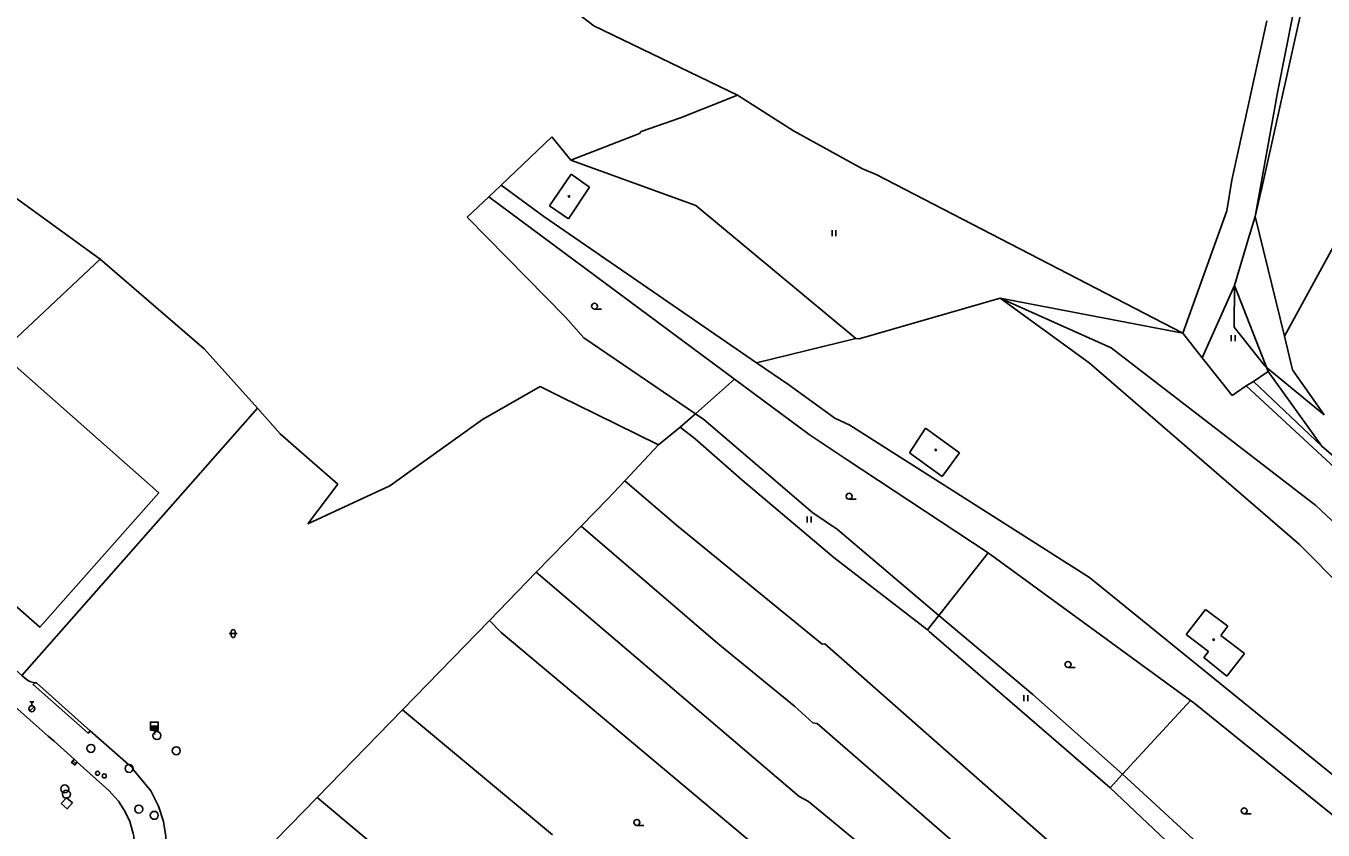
# Model space of a CAD drawing. Extents: x -598233 to -596890, y -1157848 to -1156431.
# Drawn here: x -597653.4 to -597490.8, y -1156642.2 to -1156541.3 of the extents above; entities that cross this region are included whole.
import ezdxf

# ---------------------------------------------------------------- set-up
doc = ezdxf.new("R2010")
doc.units = 0
for name, color, linetype in [('Level 10', 7, 'Continuous'), ('Level 11', 7, 'Continuous'), ('Level 26', 7, 'Continuous'), ('Level 27', 7, 'Continuous'), ('Level 28', 7, 'Continuous'), ('Level 36', 7, 'Continuous'), ('Level 39', 7, 'Continuous'), ('Level 51', 7, 'Continuous'), ('Level 52', 7, 'Continuous')]:
    doc.layers.add(name, color=color, linetype=linetype)

msp = doc.modelspace()

# ---------------------------------------------------------------- linework, layer by layer
at = {"layer": 'Level 10'}
for points in [[(-597652.34, -1156623.67), (-597652.82, -1156623.58), (-597653.11, -1156623.45), (-597653.4, -1156623.24), (-597653.95, -1156622.75), (-597660.4099, -1156617.02), (-597668.21, -1156610.05)], [(-597645.38, -1156629.71), (-597646.08, -1156629.09), (-597652.1, -1156623.67), (-597652.34, -1156623.67)], [(-597647.38, -1156633.25), (-597649.9099, -1156631.02), (-597650.65, -1156630.39), (-597655.1599, -1156626.38), (-597655.89, -1156625.69), (-597656.52, -1156625.17), (-597656.78, -1156625.53), (-597657.17, -1156625.18), (-597656.89, -1156624.83)], [(-597660.9699, -1156675.6599), (-597659.87, -1156674.51), (-597654.57, -1156668.93), (-597653.87, -1156668.2199), (-597645.32, -1156659.19), (-597639.1, -1156652.6599), (-597638.06, -1156651.52), (-597637.24, -1156650.31), (-597636.53, -1156648.7199), (-597636.1599, -1156646.98), (-597635.88, -1156644.93), (-597635.9099, -1156642.95), (-597636.2, -1156641.08), (-597636.8, -1156639.18), (-597637.79, -1156637.25), (-597639.98, -1156634.55), (-597640.14, -1156634.25), (-597640.33, -1156634.09), (-597640.57, -1156633.94), (-597645.38, -1156629.71)], [(-597643.69, -1156651.6599), (-597642.12, -1156650.07), (-597641.26, -1156648.93), (-597640.68, -1156647.9099), (-597640.18, -1156646.6), (-597639.92, -1156645.38), (-597639.84, -1156643.99), (-597639.93, -1156642.9099), (-597639.99, -1156642.6), (-597640.43, -1156641.09), (-597641.04, -1156639.78), (-597641.85, -1156638.52), (-597643.05, -1156637.18), (-597647, -1156633.63), (-597647.3, -1156633.99), (-597647.73, -1156633.68), (-597647.38, -1156633.25)]]:
    msp.add_lwpolyline(points, dxfattribs=at)
at = {"layer": 'Level 11'}
for points in [[(-597490.62, -1156590.05), (-597497.88, -1156584.09), (-597498.07, -1156583.93), (-597501.91, -1156579.06), (-597501.87, -1156573.83), (-597499.93, -1156567.36), (-597499.98, -1156567.53), (-597499.27, -1156565.17), (-597496.42, -1156549.44), (-597493.54, -1156534.83), (-597493.56, -1156534.92), (-597491.13, -1156522.6), (-597489.73, -1156520.84), (-597490.93, -1156520.05), (-597492.77, -1156518.84)], [(-597662.61, -1156557.17), (-597644.13, -1156570.56)], [(-597676.97, -1156601.37), (-597644.13, -1156570.56)], [(-597549.37, -1156580.5), (-597561.83, -1156583.53)], [(-597655.17, -1156583.59), (-597636.78, -1156599.85), (-597651.71, -1156616.72), (-597670.21, -1156600.46), (-597655.17, -1156583.59)], [(-597624.42, -1156589.24), (-597653.95, -1156622.75)], [(-597652.34, -1156623.67), (-597652.55, -1156623.9099), (-597645.65, -1156630.02), (-597645.38, -1156629.71)]]:
    msp.add_lwpolyline(points, dxfattribs=at)
at = {"layer": 'Level 26'}
msp.add_lwpolyline([(-597649.0159, -1156638.841), (-597648.269, -1156639.5059), (-597647.6041, -1156638.759), (-597648.351, -1156638.0941)], close=True, dxfattribs=at)
at = {"layer": 'Level 27'}
msp.add_line((-597647.5672, -1156633.4643), (-597647.1928, -1156633.7957), dxfattribs=at)
msp.add_lwpolyline([(-597647.7329, -1156633.6515), (-597647.3585, -1156633.9829), (-597647.0271, -1156633.6085), (-597647.4015, -1156633.2771)], close=True, dxfattribs=at)
for centre in [(-597637.01, -1156630.3), (-597645.29, -1156631.9099), (-597634.59, -1156632.21), (-597640.5, -1156634.42), (-597648.58, -1156637), (-597648.37, -1156637.6599), (-597639.29, -1156639.53), (-597637.35, -1156640.31)]:
    msp.add_circle(centre, 0.5, dxfattribs=at)
at = {"layer": 'Level 28'}
for p, q in [((-597652.95, -1156626.065), (-597652.45, -1156626.065)), ((-597652.7, -1156626.565), (-597652.7, -1156626.065)), ((-597652.958, -1156627.212), (-597652.428, -1156626.682)), ((-597637.84, -1156629.12), (-597636.84, -1156629.12)), ((-597637.84, -1156629.17), (-597636.84, -1156629.17)), ((-597637.84, -1156629.22), (-597636.84, -1156629.22)), ((-597637.84, -1156629.27), (-597636.84, -1156629.27)), ((-597637.84, -1156629.32), (-597636.84, -1156629.32)), ((-597637.84, -1156629.37), (-597636.84, -1156629.37)), ((-597637.84, -1156629.42), (-597636.84, -1156629.42)), ((-597637.84, -1156629.47), (-597636.84, -1156629.47)), ((-597637.84, -1156629.52), (-597636.84, -1156629.52)), ((-597637.84, -1156629.57), (-597636.84, -1156629.57)), ((-597637.34, -1156629.62), (-597637.34, -1156630.15))]:
    msp.add_line(p, q, dxfattribs=at)
msp.add_lwpolyline([(-597637.84, -1156629.62), (-597636.84, -1156629.62), (-597636.84, -1156628.62), (-597637.84, -1156628.62)], close=True, dxfattribs=at)
for centre, radius in [((-597652.7, -1156626.94), 0.375), ((-597644.46, -1156635.04), 0.25), ((-597643.62, -1156635.37), 0.25)]:
    msp.add_circle(centre, radius, dxfattribs=at)
at = {"layer": 'Level 36'}
for p, q in [((-597552.344, -1156567.6529), (-597552.344, -1156566.9029)), ((-597551.844, -1156567.6529), (-597551.844, -1156566.9029)), ((-597582.13, -1156576.815), (-597581.255, -1156576.815)), ((-597502.284, -1156580.8429), (-597502.284, -1156580.0929)), ((-597501.784, -1156580.8429), (-597501.784, -1156580.0929)), ((-597550.2, -1156600.655), (-597549.325, -1156600.655)), ((-597555.474, -1156603.563), (-597555.474, -1156602.813)), ((-597554.974, -1156603.563), (-597554.974, -1156602.813)), ((-597627.946, -1156617.506), (-597626.946, -1156617.506)), ((-597627.696, -1156617.256), (-597627.696, -1156617.756)), ((-597627.196, -1156617.256), (-597627.196, -1156617.756)), ((-597522.74, -1156621.765), (-597521.865, -1156621.765)), ((-597528.274, -1156625.983), (-597528.274, -1156625.233)), ((-597527.774, -1156625.983), (-597527.774, -1156625.233)), ((-597500.65, -1156640.115), (-597499.775, -1156640.115)), ((-597576.82, -1156641.575), (-597575.945, -1156641.575))]:
    msp.add_line(p, q, dxfattribs=at)
for centre in [(-597582.1301, -1156576.4399), (-597550.2001, -1156600.2799), (-597522.7401, -1156621.3899), (-597500.6501, -1156639.7399), (-597576.8201, -1156641.1999)]:
    msp.add_circle(centre, 0.375, dxfattribs=at)
for centre, start, end in [((-597627.4457, -1156617.2563), 0, 180), ((-597627.4457, -1156617.7563), 180, 0)]:
    msp.add_arc(centre, 0.25, start, end, dxfattribs=at)
at = {"layer": 'Level 39'}
for centre, radius in [((-597585.33, -1156562.68), 0.09), ((-597585.33, -1156562.68), 0.0398), ((-597539.33, -1156594.4699), 0.09), ((-597539.33, -1156594.4699), 0.0398), ((-597504.48, -1156618.27), 0.09), ((-597504.48, -1156618.27), 0.0398)]:
    msp.add_circle(centre, radius, dxfattribs=at)
at = {"layer": 'Level 51'}
for points in [[(-597609.15, -1156520.63), (-597582.21, -1156541.29)], [(-597489.3, -1156520.65), (-597498.3, -1156561.04)], [(-597582.21, -1156541.29), (-597564.2, -1156549.95)], [(-597497.82, -1156540.64), (-597502.19, -1156560.63)], [(-597571.33, -1156552.82), (-597564.2, -1156549.95)], [(-597564.2, -1156549.95), (-597557.19, -1156554.44)], [(-597576.28, -1156554.53), (-597571.33, -1156552.82)], [(-597557.19, -1156554.44), (-597548.5, -1156559.21)], [(-597587.4699, -1156555.18), (-597593.85, -1156561.24)], [(-597585.12, -1156558.11), (-597587.4699, -1156555.18)], [(-597585.12, -1156558.11), (-597576.51, -1156554.76)], [(-597576.51, -1156554.76), (-597576.28, -1156554.53)], [(-597569.43, -1156563.83), (-597585.12, -1156558.11)], [(-597548.5, -1156559.21), (-597546.81, -1156559.9099)], [(-597546.81, -1156559.9099), (-597508.36, -1156579.82)], [(-597502.19, -1156560.63), (-597502.83, -1156564.4699)], [(-597593.85, -1156561.24), (-597595.4, -1156562.71)], [(-597588.5, -1156565.21), (-597593.85, -1156561.24)], [(-597498.3, -1156561.04), (-597499.27, -1156565.17)], [(-597495.61, -1156580.21), (-597485.78, -1156562.2199)], [(-597595.4, -1156562.71), (-597598.11, -1156565.28)], [(-597564.58, -1156585.58), (-597595.4, -1156562.71)], [(-597549.37, -1156580.5), (-597569.43, -1156563.83)], [(-597598.11, -1156565.28), (-597585.71, -1156577.84)], [(-597557.77, -1156586.32), (-597561.83, -1156583.53), (-597588.5, -1156565.21)], [(-597502.83, -1156564.4699), (-597508.36, -1156579.82)], [(-597499.27, -1156565.17), (-597495.61, -1156580.21)], [(-597644.13, -1156570.56), (-597631.07, -1156581.78)], [(-597505.9, -1156582.93), (-597501.87, -1156573.83)], [(-597501.87, -1156573.83), (-597497.6599, -1156584.65)], [(-597531.26, -1156575.44), (-597548.95, -1156580.54)], [(-597508.36, -1156579.82), (-597531.26, -1156575.44)], [(-597531.26, -1156575.44), (-597520.1, -1156583.56)], [(-597517.33, -1156581.65), (-597531.26, -1156575.44)], [(-597585.71, -1156577.84), (-597583.49, -1156580.4099)], [(-597583.49, -1156580.4099), (-597569.48, -1156589.93)], [(-597548.95, -1156580.54), (-597549.37, -1156580.5)], [(-597508.36, -1156579.82), (-597505.9, -1156582.93)], [(-597494.59, -1156584.4099), (-597495.61, -1156580.21)], [(-597631.07, -1156581.78), (-597624.42, -1156589.24), (-597621.54, -1156592.4699)], [(-597491.65, -1156601.43), (-597517.33, -1156581.65)], [(-597520.1, -1156583.56), (-597493.71, -1156606.35)], [(-597505.9, -1156582.93), (-597502.17, -1156587.65)], [(-597497.6599, -1156584.65), (-597499.5, -1156585.87)], [(-597497.6599, -1156584.65), (-597490.89, -1156594.01)], [(-597490.62, -1156590.05), (-597494.59, -1156584.4099)], [(-597596.19, -1156590.67), (-597588.96, -1156586.52)], [(-597588.96, -1156586.52), (-597586.37, -1156587.8)], [(-597569.48, -1156589.93), (-597564.58, -1156585.58)], [(-597555.19, -1156592.55), (-597564.58, -1156585.58)], [(-597552, -1156590.4699), (-597557.77, -1156586.32)], [(-597502.17, -1156587.65), (-597500.38, -1156586.45)], [(-597499.5, -1156585.87), (-597500.38, -1156586.45)], [(-597500.38, -1156586.45), (-597487.62, -1156598.25)], [(-597490.89, -1156594.01), (-597499.5, -1156585.87)], [(-597586.37, -1156587.8), (-597582.01, -1156589.95)], [(-597582.01, -1156589.95), (-597574.12, -1156593.85)], [(-597569.48, -1156589.93), (-597571.4, -1156591.62)], [(-597569.48, -1156589.93), (-597568.4, -1156590.67)], [(-597607.8, -1156598.98), (-597596.19, -1156590.67)], [(-597571.4, -1156591.62), (-597574.12, -1156593.85)], [(-597571.4, -1156591.62), (-597569.5, -1156593.06)], [(-597568.4, -1156590.67), (-597554.77, -1156602.37)], [(-597550.1, -1156591.37), (-597552, -1156590.4699)], [(-597520.03, -1156610.48), (-597550.1, -1156591.37)], [(-597621.54, -1156592.4699), (-597617.88, -1156595.6599)], [(-597569.5, -1156593.06), (-597563.6599, -1156598.24)], [(-597550.45, -1156595.7), (-597555.19, -1156592.55)], [(-597574.12, -1156593.85), (-597578.34, -1156598.33)], [(-597490.89, -1156594.01), (-597484.21, -1156599.76)], [(-597617.88, -1156595.6599), (-597614.33, -1156598.75)], [(-597532.77, -1156607.39), (-597550.45, -1156595.7)], [(-597578.34, -1156598.33), (-597580.46, -1156600.59)], [(-597578.34, -1156598.33), (-597571.84, -1156603.9099)], [(-597563.6599, -1156598.24), (-597552.1, -1156607.96)], [(-597614.33, -1156598.75), (-597618.1, -1156603.73)], [(-597618.1, -1156603.73), (-597607.8, -1156598.98)], [(-597580.46, -1156600.59), (-597583.8, -1156604.02)], [(-597473.89, -1156618.08), (-597491.65, -1156601.43)], [(-597554.77, -1156602.37), (-597551.64, -1156604.4699)], [(-597583.8, -1156604.02), (-597589.44, -1156609.82)], [(-597566.65, -1156618.74), (-597583.8, -1156604.02)], [(-597571.84, -1156603.9099), (-597553.59, -1156618.85)], [(-597551.64, -1156604.4699), (-597538.93, -1156615.23)], [(-597493.71, -1156606.35), (-597476.9699, -1156623.19)], [(-597552.1, -1156607.96), (-597540.37, -1156617.06)], [(-597538.93, -1156615.23), (-597532.77, -1156607.39)], [(-597507.4, -1156625.89), (-597532.77, -1156607.39)], [(-597589.44, -1156609.82), (-597595.32, -1156615.87)], [(-597556.46, -1156637.94), (-597589.44, -1156609.82)], [(-597487.29, -1156637.08), (-597520.03, -1156610.48)], [(-597595.32, -1156615.87), (-597606.2199, -1156627.08)], [(-597593.84, -1156617.39), (-597595.32, -1156615.87)], [(-597538.93, -1156615.23), (-597540.37, -1156617.06)], [(-597527.15, -1156625.15), (-597538.93, -1156615.23)], [(-597558.29, -1156647.17), (-597593.84, -1156617.39)], [(-597540.37, -1156617.06), (-597540.14, -1156617.24)], [(-597540.14, -1156617.24), (-597517.4699, -1156636.87)], [(-597557.05, -1156626.6), (-597566.65, -1156618.74)], [(-597553.59, -1156618.85), (-597553.24, -1156618.81)], [(-597553.24, -1156618.81), (-597525.02, -1156643.67)], [(-597515.91, -1156635.16), (-597527.15, -1156625.15)], [(-597507.4, -1156625.89), (-597515.9099, -1156635.1599)], [(-597506.96, -1156626.2), (-597507.4, -1156625.89)], [(-597606.2199, -1156627.08), (-597616.9, -1156638.06)], [(-597587.4099, -1156642.76), (-597606.2199, -1156627.08)], [(-597554.74, -1156628.71), (-597557.05, -1156626.6)], [(-597485.59, -1156643.48), (-597506.96, -1156626.2)], [(-597554.2199, -1156628.81), (-597554.74, -1156628.71)], [(-597506.3, -1156670.45), (-597554.2199, -1156628.81)], [(-597515.9099, -1156635.1599), (-597517.4699, -1156636.87)], [(-597496, -1156653.45), (-597515.9099, -1156635.1599)], [(-597517.4699, -1156636.87), (-597497.96, -1156655.32)], [(-597616.9, -1156638.06), (-597623.84, -1156645.2)], [(-597561.79, -1156684.38), (-597616.9, -1156638.06)], [(-597555.28, -1156638.58), (-597556.46, -1156637.94)], [(-597517.24, -1156670.04), (-597555.28, -1156638.58)]]:
    msp.add_lwpolyline(points, dxfattribs=at)
at = {"layer": 'Level 52'}
for points in [[(-597587.78, -1156563.84), (-597585.06, -1156559.86)], [(-597585.06, -1156559.86), (-597582.76, -1156561.5)], [(-597582.76, -1156561.5), (-597585.4099, -1156565.49)], [(-597585.4099, -1156565.49), (-597587.78, -1156563.84)], [(-597542.61, -1156594.84), (-597540.6, -1156591.75)], [(-597540.6, -1156591.75), (-597536.36, -1156594.83)], [(-597538.52, -1156597.81), (-597542.61, -1156594.84)], [(-597536.36, -1156594.83), (-597538.52, -1156597.81)], [(-597505.5, -1156614.49), (-597507.92, -1156617.63)], [(-597502.69, -1156616.6), (-597505.5, -1156614.49)], [(-597507.92, -1156617.63), (-597505.11, -1156619.74)], [(-597503.59, -1156617.77), (-597502.69, -1156616.6)], [(-597503.59, -1156617.77), (-597500.59, -1156620.02)], [(-597505.69, -1156620.5), (-597505.11, -1156619.74)], [(-597502.82, -1156622.85), (-597505.69, -1156620.5)], [(-597500.59, -1156620.02), (-597502.82, -1156622.85)]]:
    msp.add_lwpolyline(points, dxfattribs=at)

doc.saveas('drawing.dxf')
